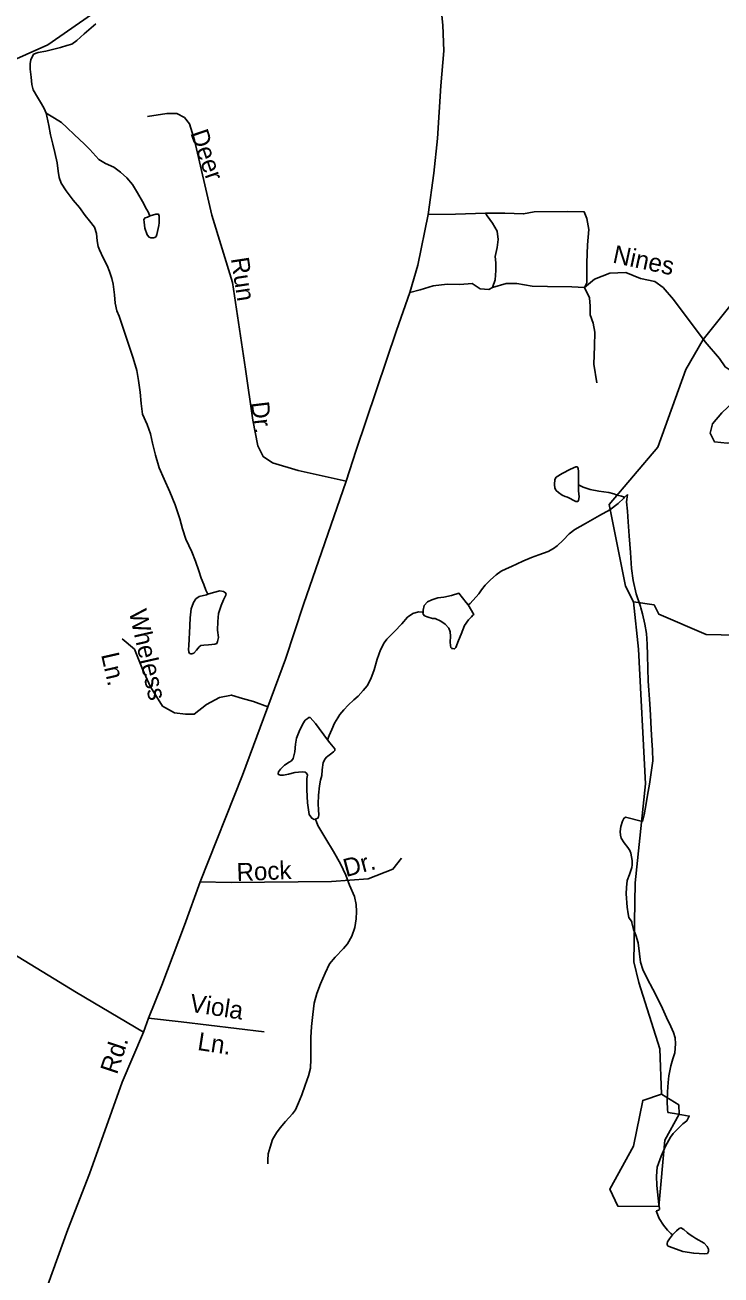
# Model space of a CAD drawing. Extents: x 2126262 to 2293712, y 749403 to 919119.
# Drawn here: x 2172797 to 2176471, y 838100 to 844700 of the extents above; entities that cross this region are included whole.
import ezdxf

# ---------------------------------------------------------------- set-up
doc = ezdxf.new("R2010")
doc.units = 0
for name, color, linetype in [('Exist Hydrographic Creek Single Shore', 7, 'Continuous'), ('Exist Hydrographic Misc Water Feature', 7, 'Continuous'), ('Exist Hydrographic Pond Under 1500 Sq Ft', 7, 'Continuous'), ('Exist Road Non-System Type 51', 7, 'Continuous'), ('Exist Road Non-System Type 51 Label', 7, 'Continuous'), ('Exist Road Secondary Type 51 Attributed', 7, 'Continuous'), ('Exist Road Secondary Type 51 Label', 7, 'Continuous')]:
    doc.layers.add(name, color=color, linetype=linetype)

msp = doc.modelspace()

# ---------------------------------------------------------------- linework, layer by layer
at = {"layer": 'Exist Hydrographic Creek Single Shore'}
msp.add_lwpolyline([(2170945.5, 844241.8), (2171537.5, 844177.1), (2171912.4, 844205.4), (2172344.4, 844340.9), (2172918.4, 844594.7), (2173482.4, 844989.8), (2174022.3, 845333), (2174046.5, 845375.2)], dxfattribs=at)
at = {"layer": 'Exist Hydrographic Misc Water Feature'}
msp.add_line((2175976.6, 842220.6), (2175960.8, 842206.5), dxfattribs=at)
for points in [[(2172842.6, 844546.4), (2172866.4, 844554.5), (2172906.4, 844562.7), (2172942.3, 844570.9), (2172984.3, 844581.2), (2173018.1, 844591.3), (2173044, 844599.5), (2173070, 844617.6), (2173109.8, 844653.9), (2173171.5, 844706.2)], [(2172908, 844234.8), (2172898, 844258.7), (2172883.8, 844284.7), (2172863.7, 844318.5), (2172839.5, 844358.4), (2172833.4, 844386.3), (2172829.1, 844424.3), (2172824.8, 844466.3), (2172824.8, 844496.3), (2172828.7, 844516.3), (2172842.6, 844546.4)], [(2173457.1, 843692), (2173455.1, 843696), (2173447.1, 843714), (2173438.9, 843727.9), (2173416.5, 843767.8), (2173390.3, 843813.7), (2173364.1, 843857.5), (2173334.1, 843893.3), (2173301.7, 843923.1), (2173265.6, 843948.9), (2173221.5, 843968.6), (2173187.5, 843990.5), (2173139.3, 844042.2), (2173109, 844072), (2173058.7, 844119.7), (2173018.5, 844159.5), (2172990.2, 844185.3), (2172952.3, 844209), (2172908, 844234.8)], [(2173762.3, 841694.3), (2173760.2, 841698.3), (2173752, 841716.2), (2173741.8, 841746.1), (2173727.8, 841780.1), (2173715.5, 841818), (2173697.3, 841869.9), (2173677, 841917.8), (2173646.6, 841985.6), (2173628.4, 842039.5), (2173614, 842093.3), (2173589.6, 842167.2), (2173561.3, 842235), (2173530.8, 842302.8), (2173504.5, 842362.7), (2173486.1, 842428.5), (2173469.9, 842492.5), (2173459.6, 842542.4), (2173441.4, 842590.3), (2173417.2, 842646.1), (2173410.6, 842702), (2173404.2, 842762), (2173396, 842823.9), (2173387.6, 842875.9), (2173367.3, 842941.7), (2173344.8, 843009.6), (2173326.5, 843067.5), (2173294.1, 843163.3), (2173281.8, 843191.2), (2173273.8, 843231.2), (2173269.5, 843275.1), (2173263, 843331), (2173255, 843361), (2173242.9, 843398.9), (2173230.6, 843430.8), (2173210.3, 843470.7), (2173190, 843512.6), (2173184, 843530.5), (2173177.9, 843560.5), (2173173.6, 843598.5), (2173163.5, 843632.4), (2173137.3, 843666.2), (2173115.1, 843694.1), (2173084.8, 843735.9), (2173050.7, 843775.7), (2173014.6, 843825.5), (2172988.4, 843865.3), (2172978.1, 843895.3), (2172971.8, 843929.2), (2172967.5, 843973.2), (2172955.4, 844027.1), (2172943.1, 844071), (2172930.8, 844121), (2172922.6, 844168.9), (2172912.3, 844218.9), (2172908, 844234.8)], [(2176009.5, 841653.8), (2175966.4, 841736.7), (2175881.4, 842168.2), (2176137.5, 842471.2), (2176285.5, 842881.5), (2176376.3, 843040.4), (2176723.5, 843472.9), (2176863.3, 843850.5)], [(2173457.1, 843692), (2173487.1, 843702.2), (2173501, 843702.3), (2173505.1, 843690.3), (2173505.3, 843656.3), (2173503.3, 843642.3), (2173493.6, 843594.3), (2173489.5, 843584.2), (2173481.8, 843578.2), (2173475.8, 843576.2), (2173461.9, 843576.1), (2173451.8, 843580), (2173441.6, 843592), (2173429.5, 843627.9), (2173425.4, 843659.8), (2173425.2, 843673.8), (2173431.1, 843681.9), (2173443, 843686), (2173457.1, 843692)], [(2175718.3, 842273.2), (2175718, 842341.1), (2175717.8, 842361.1), (2175711.9, 842367.1), (2175703.9, 842367), (2175676, 842354.9), (2175632.1, 842332.7), (2175600.3, 842312.5), (2175594.4, 842300.5), (2175592.4, 842274.5), (2175594.6, 842254.5), (2175600.6, 842242.5), (2175612.7, 842232.6), (2175632.7, 842218.7), (2175648.7, 842210.8), (2175660.8, 842206.8), (2175704.7, 842185.1), (2175714.8, 842185.1), (2175718.9, 842189.1), (2175722.8, 842209.2), (2175718.5, 842241.2), (2175718.3, 842273.2)], [(2175718.3, 842273.2), (2175742.7, 842259.3), (2175780.6, 842247.5), (2175826.5, 842239.8), (2175878.6, 842232.1), (2175904.6, 842224.2), (2175922.5, 842218.3), (2175946.5, 842212.5), (2175960.8, 842206.5)], [(2175136.1, 841638), (2175146.2, 841646.1), (2175160.1, 841662.2), (2175177.7, 841680.3), (2175191.9, 841696.4), (2175207.5, 841718.4), (2175225.5, 841742.5), (2175253.4, 841770.6), (2175283.3, 841796.8), (2175311, 841817), (2175337.1, 841829.2), (2175364.7, 841841.3), (2175394.9, 841855.5), (2175424.8, 841869.6), (2175470.6, 841887.9), (2175508.5, 841902.1), (2175558.3, 841920.4), (2175586.4, 841936.5), (2175606.3, 841950.6), (2175638.1, 841980.8), (2175669.9, 842013), (2175699.8, 842037.1), (2175755.6, 842067.4), (2175829.4, 842109.8), (2175885, 842140.1), (2175928.8, 842174.3), (2175958.8, 842202.5), (2175960.8, 842206.5)], [(2176048, 841623.2), (2176045.7, 841629.2), (2176023.6, 841697), (2176007, 841766.9), (2175998.8, 841830.9), (2175992.4, 841914.8), (2175985.8, 842002.8), (2175981.5, 842076.7), (2175977, 842132.7), (2175972.7, 842182.6), (2175976.6, 842220.6)], [(2173762.3, 841694.3), (2173754.3, 841692.3), (2173716.3, 841682), (2173698.3, 841670), (2173686.6, 841651.9), (2173674.5, 841617.8), (2173669, 841569.8), (2173667.1, 841529.9), (2173667.3, 841525.9), (2173661.8, 841423.8), (2173659.7, 841403.8), (2173662, 841389.9), (2173666.1, 841381.9), (2173672, 841379.9), (2173678, 841379.9), (2173688, 841384), (2173701.8, 841400), (2173715.7, 841416.2), (2173725.8, 841424.1), (2173741.8, 841426.3), (2173765.7, 841428.4), (2173783.8, 841428.5), (2173799.8, 841430.6), (2173809.6, 841434.7), (2173813.5, 841444.7), (2173817.6, 841466.6), (2173813.3, 841504.6), (2173815, 841550.7), (2173818.9, 841592.7), (2173832.6, 841634.7), (2173844.3, 841664.8), (2173854.3, 841682.8), (2173858.2, 841692.8), (2173856, 841702.8), (2173844.1, 841708.8), (2173826, 841712.7), (2173792, 841704.5), (2173762.3, 841694.3)], [(2175136.1, 841638), (2175126.1, 841652), (2175087.7, 841699.8), (2175047.7, 841687.5), (2175008.2, 841679.3), (2174976, 841675.1), (2174944, 841665), (2174922, 841654.8), (2174904.4, 841634.8), (2174898.3, 841610.7), (2174898.3, 841600.7)], [(2174394.2, 840926.1), (2174402.2, 840948.1), (2174416, 840980.2), (2174429.9, 841014.3), (2174447.8, 841042.3), (2174459.6, 841060.4), (2174479.5, 841084.5), (2174503.3, 841108.6), (2174533.1, 841136.8), (2174555, 841156.9), (2174582.9, 841187.1), (2174602.8, 841211.2), (2174622.7, 841247.3), (2174640.3, 841295.3), (2174655.9, 841351.4), (2174673.5, 841401.5), (2174693.4, 841437.6), (2174707.3, 841457.7), (2174747.1, 841497.9), (2174786.9, 841538.1), (2174816.6, 841574.3), (2174844.5, 841592.4), (2174874.3, 841602.6), (2174898.3, 841600.7)], [(2174898.3, 841600.7), (2174896.6, 841594.7), (2174898.7, 841588.7), (2174906.7, 841580.8), (2174924.5, 841572.9), (2174948.5, 841567), (2174962.6, 841567.1), (2174992.6, 841553.3), (2175014.7, 841537.4), (2175034.8, 841515.6), (2175041, 841495.5), (2175043, 841473.6), (2175041.4, 841441.6), (2175043.2, 841423.6), (2175045.3, 841413.6), (2175049.6, 841407.6), (2175055.5, 841407.6), (2175063.5, 841405.7), (2175071.3, 841413.8), (2175085.3, 841449.8), (2175099, 841483.9), (2175116.8, 841530), (2175138.6, 841560.1), (2175154.6, 841576.1), (2175160.5, 841584.2), (2175166.3, 841588.2), (2175136.1, 841638)], [(2176709.4, 841475.2), (2176393.4, 841481.8), (2176142.4, 841588.7), (2176117.4, 841638.4), (2176009.5, 841653.8)], [(2176156.5, 839055.7), (2176147.5, 839295.4), (2176036.4, 839645.5), (2176011.4, 839754.3), (2176017.5, 840170.8), (2176072.5, 840694.5), (2176035.3, 841403.9), (2176009.5, 841653.8)], [(2176056.4, 840495.5), (2176066, 840529.6), (2176073.8, 840579.6), (2176083.7, 840633.7), (2176093.3, 840691.7), (2176102.7, 840753.7), (2176110.5, 840815.8), (2176110.1, 840871.8), (2176105.8, 840921.7), (2176101.5, 840981.6), (2176099, 841055.7), (2176094.7, 841115.6), (2176086.1, 841235.6), (2176083.9, 841303.5), (2176083.2, 841373.5), (2176081, 841431.4), (2176076.9, 841487.4), (2176068.5, 841537.3), (2176056, 841591.2), (2176048, 841623.2)], [(2174330.9, 840507.8), (2174322.9, 840505.8), (2174310.8, 840511.7), (2174296.6, 840531.7), (2174288.2, 840593.6), (2174283.9, 840661.5), (2174285.6, 840721.5), (2174287.6, 840739.5), (2174285.3, 840747.5), (2174275.3, 840755.5), (2174259.3, 840757.3), (2174221.4, 840753.2), (2174187.3, 840745), (2174161.5, 840738.8), (2174145.5, 840738.7), (2174135.7, 840742.7), (2174133.4, 840748.7), (2174135.3, 840756.7), (2174145.3, 840770.7), (2174167, 840792.8), (2174191, 840808.9), (2174203.1, 840815), (2174213, 840827.1), (2174220.8, 840863.1), (2174224.7, 840903.2), (2174230.4, 840935.2), (2174244.1, 840969.2), (2174263.8, 841011.3), (2174275.7, 841029.4), (2174285.8, 841037.5), (2174295.8, 841043.5), (2174301.8, 841043.5), (2174329.8, 841011.7), (2174394.2, 840926.1)], [(2174394.2, 840926.1), (2174406.5, 840910.1), (2174432.6, 840878.4), (2174432.6, 840870.4), (2174424.8, 840862.3), (2174408.8, 840850.2), (2174388.9, 840834.1), (2174380.9, 840826), (2174371.1, 840806), (2174365.3, 840768), (2174363.3, 840737.9), (2174357.5, 840713.9), (2174351.8, 840683.9), (2174346, 840633.9), (2174344.4, 840587.9), (2174346.7, 840555.9), (2174348.5, 840530), (2174346.7, 840519.9), (2174342.8, 840511.9), (2174334.8, 840509.8), (2174330.9, 840507.8)], [(2174079.1, 838687), (2174078.9, 838707), (2174080.9, 838740.9), (2174090.6, 838774.9), (2174104.3, 838815), (2174124, 838851.1), (2174144.1, 838877.2), (2174171.8, 838911.4), (2174209.5, 838951.6), (2174225.3, 838971.7), (2174241.1, 839009.8), (2174259.1, 839051.8), (2174276.5, 839101.9), (2174294.4, 839152), (2174304, 839192.1), (2174305.9, 839240.1), (2174305.6, 839292), (2174305.2, 839354), (2174308.7, 839412), (2174316.5, 839476), (2174324.3, 839536.1), (2174337.8, 839586.1), (2174357.5, 839638.2), (2174381.3, 839694.3), (2174405.1, 839742.5), (2174434.8, 839778.7), (2174478.5, 839824.8), (2174500.2, 839848.9), (2174522, 839889.1), (2174537.8, 839935.2), (2174545.6, 839981.2), (2174547.4, 840019.2), (2174545.4, 840057.1), (2174537.2, 840099.1), (2174510.5, 840159), (2174490.4, 840210.8), (2174462.1, 840270.6), (2174425.6, 840336.4), (2174385.2, 840404.1), (2174342.8, 840473.9), (2174330.9, 840507.8)], [(2175999.4, 839965.4), (2175985, 839987.3), (2175981.1, 840007.3), (2175974.8, 840043.2), (2175970.5, 840113.1), (2175972.3, 840147.1), (2175976, 840183.2), (2175987.9, 840215.3), (2175999.8, 840251.3), (2176001.6, 840265.3), (2176001.6, 840289.3), (2175995.3, 840327.3), (2175989.3, 840341.2), (2175979.1, 840357.2), (2175959, 840383), (2175944.8, 840407), (2175940.7, 840422.9), (2175938.5, 840442.9), (2175942.6, 840468.9), (2175950.4, 840497), (2175958.4, 840511), (2175966.4, 840517.1), (2176056.4, 840495.5)], [(2176190.9, 838958.8), (2176188.8, 838976.7), (2176186.6, 839016.7), (2176188.2, 839066.7), (2176192.1, 839116.7), (2176195.8, 839152.7), (2176205.7, 839204.8), (2176217.4, 839240.9), (2176227, 839272.8), (2176230.9, 839320.8), (2176228.6, 839352.8), (2176220.6, 839380.8), (2176206.3, 839412.7), (2176184.1, 839460.6), (2176161.8, 839508.4), (2176137.6, 839558.3), (2176111.3, 839610.1), (2176081, 839665.9), (2176058.8, 839713.8), (2176046.5, 839751.7), (2176040.4, 839795.6), (2176033.8, 839853.6), (2176021.7, 839895.5), (2176009.6, 839925.5), (2176000.6, 839960.7), (2175999.4, 839965.4)], [(2176190.9, 838958.8), (2176224.7, 838953), (2176303.1, 838939.4), (2176291, 838915.3), (2176269.2, 838899.2), (2176237.2, 838867), (2176217.6, 838846.9), (2176203.6, 838828.9), (2176177.8, 838780.7), (2176154.4, 838728.6), (2176134.5, 838670.5), (2176130.8, 838622.5), (2176133.1, 838572.5), (2176139.6, 838506.6), (2176143.5, 838472.6), (2176145.8, 838452.6), (2176145.8, 838446.6), (2176141.9, 838442.6), (2176135.7, 838440.6), (2176128.6, 838438.7)], [(2176214.5, 838313.1), (2176206.5, 838319), (2176188.2, 838336.9), (2176168.3, 838362.8), (2176144.1, 838398.7), (2176128.6, 838438.7)], [(2176214.5, 838313.1), (2176236.2, 838333.2), (2176250.4, 838345.2), (2176258.4, 838349.3), (2176274.4, 838341.4), (2176292.6, 838325.5), (2176302.7, 838315.6), (2176322.5, 838303.7), (2176338.5, 838293.8), (2176382.8, 838268), (2176398.8, 838250.1), (2176404.8, 838236.2), (2176405, 838224.2), (2176401.1, 838218.2), (2176399, 838214.2), (2176383, 838212), (2176327.1, 838215.7), (2176269, 838225.4), (2176216.7, 838243.1), (2176192.7, 838253), (2176186.8, 838258.9), (2176186.8, 838266.9), (2176188.8, 838275), (2176198.5, 838291), (2176214.5, 838313.1)]]:
    msp.add_lwpolyline(points, dxfattribs=at)
at = {"layer": 'Exist Hydrographic Pond Under 1500 Sq Ft'}
msp.add_lwpolyline([(2176156.5, 839055.7), (2176057.5, 839021.8), (2176008.5, 838780), (2175884.4, 838552.9), (2175926.5, 838463.5), (2176143.4, 838462.2), (2176174.4, 838812.6), (2176249.4, 838948.9), (2176248.4, 838998.1), (2176156.5, 839055.7)], dxfattribs=at)
at = {"layer": 'Exist Road Non-System Type 51'}
for points in [[(2174492.6, 842291.4), (2174238.7, 842347.2), (2174103.4, 842387.7), (2174054.6, 842421.2), (2174025.7, 842477.7), (2173999.2, 842613.1), (2173961.5, 842883.9), (2173891.8, 843340.7), (2173783.1, 843696), (2173691.2, 844092.8), (2173664.7, 844177.9), (2173639.6, 844211.4), (2173599.2, 844233.8), (2173546.2, 844233.8), (2173444.3, 844217)], [(2175228.5, 843706.6), (2175329.7, 843705.9), (2175428.7, 843703.1), (2175484.5, 843712.9), (2175658.9, 843715.7), (2175749.5, 843712.9), (2175763.5, 843678), (2175773.2, 843620.8), (2175766.3, 843539.8), (2175763.5, 843444.9), (2175763.4, 843339), (2175750.9, 843313.9)], [(2174925.2, 843698.9), (2175069.5, 843701), (2175228.5, 843706.6)], [(2175228.5, 843706.6), (2175236.2, 843692.2), (2175265.5, 843654.5), (2175289.2, 843611.3), (2175294.8, 843568), (2175289.2, 843524.7), (2175279.4, 843478.6), (2175282.2, 843445.1), (2175282.2, 843403.3), (2175278, 843354.4), (2175265.5, 843313.9)], [(2175750.9, 843313.9), (2175804, 843359.1), (2175884.9, 843389.8), (2175968.6, 843392.6), (2176046.7, 843361.9), (2176122, 843345.2), (2176165.2, 843314.5), (2176221, 843250.2), (2176386.7, 843027.3), (2176463.4, 842939.3), (2176492.7, 842894.7), (2176604.3, 842822.1), (2176596.7, 842737.4)], [(2174828.9, 843287.1), (2174883.5, 843301.5), (2174951.8, 843323.8), (2175025.7, 843332.2), (2175092.7, 843330.8), (2175158.2, 843335), (2175200.1, 843307.1), (2175244.7, 843304.3), (2175265.5, 843313.9)], [(2175265.5, 843313.9), (2175336.8, 843335), (2175392.6, 843335), (2175474.9, 843321), (2175555.8, 843319.6), (2175684.1, 843318.2), (2175750.9, 843313.9)], [(2175750.9, 843313.9), (2175776.9, 843258.9), (2175781, 843215.6), (2175779.7, 843169.5), (2175796.4, 843126.3), (2175804.7, 843077.8), (2175803.3, 843003.8), (2175799.1, 842908.9), (2175815.8, 842811.2)], [(2176596.7, 842737.4), (2176536.7, 842710.9), (2176475.3, 842652.3), (2176426.5, 842593.6), (2176414, 842544.8), (2176436.3, 842500.1), (2176503.2, 842493.1), (2176575.8, 842498.7), (2176631.6, 842514.1), (2176666.4, 842561.5), (2176683.2, 842629.9), (2176670.6, 842695.5), (2176630.2, 842733.2), (2176596.7, 842737.4)], [(2174078.7, 841100.4), (2174003.5, 841128.6), (2173944.9, 841143.9), (2173886.3, 841162.1), (2173823.5, 841149.5), (2173755.2, 841111.8), (2173689.6, 841061.5), (2173645, 841061.5), (2173586.4, 841068.5), (2173522.9, 841104.4), (2173458.7, 841206.3), (2173416.9, 841298.5), (2173375, 841404.6), (2173310.8, 841459)], [(2173722.4, 840177), (2173885.6, 840173), (2174415.8, 840178.6), (2174608.3, 840192.6), (2174739.4, 840242.9), (2174784.1, 840301.5)], [(2173421.8, 839381.8), (2173068.1, 839592.2), (2172674.7, 839832.3), (2172270.7, 840082.7)], [(2173449, 839456.5), (2173622, 839437.2), (2174060, 839384.1)]]:
    msp.add_lwpolyline(points, dxfattribs=at)
at = {"layer": 'Exist Road Secondary Type 51 Attributed'}
msp.add_lwpolyline([(2172917.4, 838049), (2173022.7, 838341.5), (2173137.1, 838634.7), (2173310.8, 839118.6), (2173421.8, 839381.8), (2173449, 839456.5), (2173520.1, 839631), (2173639.4, 839947.3), (2173722.4, 840177), (2173944.9, 840739), (2174172.9, 841352.4), (2174267.7, 841641.3), (2174492.6, 842291.4), (2174545.3, 842455.3), (2174758.1, 843087.1), (2174828.9, 843287.1), (2174870.1, 843433), (2174925.2, 843698.9), (2174955.2, 843917.4), (2174974.7, 844101.7), (2174992.1, 844378.8), (2175007.5, 844564.5), (2175001.9, 844699.9), (2174990, 844819.3)], dxfattribs=at)

# ---------------------------------------------------------------- texts
at = {"layer": 'Exist Road Non-System Type 51 Label'}
for s, rotation, p in [('Deer', 288.95336, (2173668.7, 844130.4)), ('Nines', 347.89652, (2175894.7, 843446.2)), ('Run', 278.73789, (2173883.5, 843467.3)), ('Dr.', 276.83621, (2173989.7, 842707.2)), ('Wheless', 282.85207, (2173344.8, 841602.9)), ('Ln.', 282.85207, (2173198.1, 841376)), ('Rock', 2.4127, (2173915.8, 840179.5)), ('Dr.', 15.03588, (2174491.8, 840201.2)), ('Viola', 351.28281, (2173662, 839491.3)), ('Ln.', 351.28281, (2173703.7, 839289.2))]:
    msp.add_text(s, height=95, rotation=rotation, dxfattribs=at).set_placement(p)
at = {"layer": 'Exist Road Secondary Type 51 Label'}
msp.add_text('Rd.', height=95, rotation=71.67112, dxfattribs=at).set_placement((2173282.1, 839155.4))

doc.saveas('drawing.dxf')
